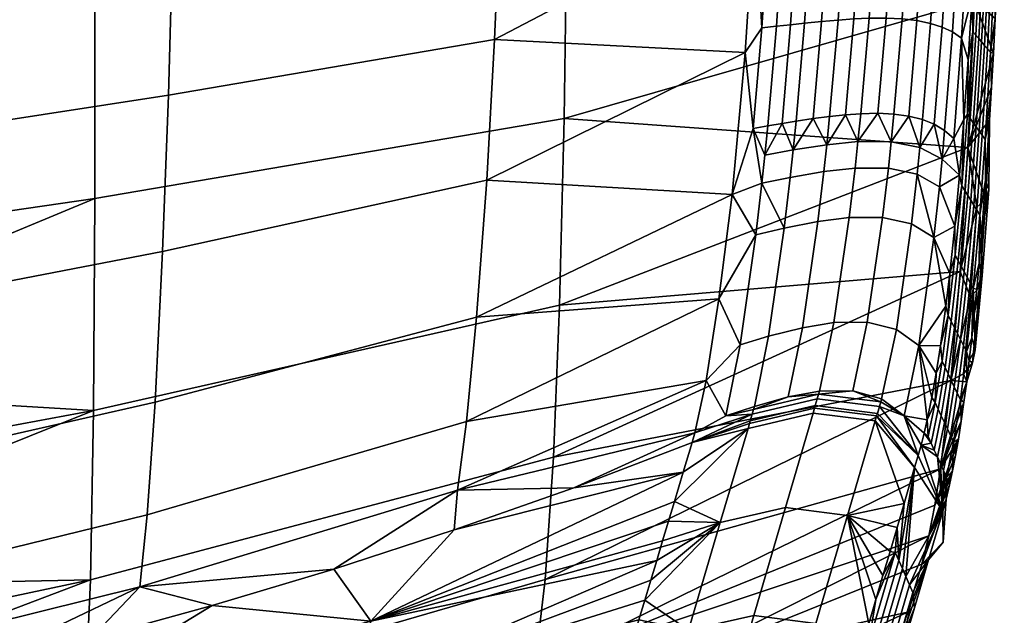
# Model space of a CAD drawing. Header units: millimetres. Extents: x 1047 to 1715, y 555 to 1212.
# Tile 508 of 656: x 1511 to 1609, y 777 to 836. Entities that reach past the tile are written whole.
import ezdxf

# ---------------------------------------------------------------- set-up
doc = ezdxf.new("R2010")
doc.units = ezdxf.units.MM
doc.header["$MEASUREMENT"] = 0
doc.layers.add('Alu stel 3', color=7, linetype='Continuous')

msp = doc.modelspace()

# ---------------------------------------------------------------- meshes
at = {"layer": 'Alu stel 3'}
mesh = msp.add_polyface(dxfattribs=at)
corners = [(1495.761, 844.198, -21.007), (1495.415, 824.136, -15.632), (1526.191, 828.856, -8.845), (1526.699, 847.351, -14.159), (1495.989, 861.704, -22.72), (1527.029, 863.421, -16.004), (1463.458, 841.353, -26.519), (1463.244, 819.942, -21.216), (1463.601, 860.141, -28.041), (1445.901, 881.105, -29.261), (1458.823, 881.121, -27.825), (1471.714, 881.139, -26.129), (1484.567, 881.16, -24.174), (1497.379, 881.184, -21.961), (1510.144, 881.211, -19.49), (1522.857, 881.241, -16.762), (1535.512, 881.274, -13.779), (1486.125, 915.542, -20.948), (1520.241, 915.624, -14.81), (1520.611, 947.512, -12.381), (1486.373, 947.421, -18.154), (1451.712, 915.484, -25.368), (1451.863, 947.355, -22.31), (1445.901, 881.105, -29.261), (1458.823, 881.121, -27.825), (1471.714, 881.139, -26.129), (1484.567, 881.16, -24.174), (1497.379, 881.184, -21.961), (1510.144, 881.211, -19.49), (1522.857, 881.241, -16.762), (1535.512, 881.274, -13.779), (1553.691, 915.728, -7.046), (1498.157, 918.725, -39.077), (1498.241, 954.588, -36.065), (1538.111, 954.374, -28.824), (1537.934, 918.495, -31.299), (1459.042, 918.885, -44.469), (1459.075, 954.736, -41.083), (1439.781, 883.092, -49.833), (1469.019, 882.996, -46.602), (1498.073, 882.862, -42.09), (1526.884, 882.691, -36.303), (1474.326, 836.125, -44.757), (1425.919, 832.731, -50.493), (1425.842, 856.547, -52.191), (1474.243, 858.324, -46.757), (1518.891, 840.467, -36.136), (1518.898, 860.553, -38.418), (1518.872, 818.568, -29.897), (1474.446, 812.099, -38.556), (1439.781, 883.092, -49.833), (1469.019, 882.996, -46.602), (1498.073, 882.862, -42.09), (1526.884, 882.691, -36.303), (1555.391, 882.483, -29.256)]
mesh.append_faces([[corners[k] for k in face] for face in [(0, 1, 2, 3), (4, 0, 3, 5), (6, 7, 1, 0), (8, 6, 0, 4), (9, 8, 10, 10), (10, 8, 11, 11), (11, 8, 12, 12), (12, 4, 13, 13), (13, 4, 14, 14), (14, 5, 15, 15), (15, 5, 16, 16), (5, 14, 4, 4), (4, 12, 8, 8), (17, 18, 19, 20), (21, 17, 20, 22), (23, 24, 21, 21), (24, 25, 21, 21), (25, 26, 17, 17), (26, 27, 17, 17), (27, 28, 18, 18), (28, 29, 18, 18), (29, 30, 18, 18), (31, 18, 30, 30), (18, 17, 27, 27), (17, 21, 25, 25), (32, 33, 34, 35), (36, 37, 33, 32), (38, 36, 39, 39), (39, 32, 40, 40), (40, 32, 41, 41), (35, 41, 32, 32), (32, 39, 36, 36), (42, 43, 44, 45), (46, 42, 45, 47), (48, 49, 42, 46), (50, 51, 45, 45), (51, 52, 45, 45), (52, 53, 47, 47), (53, 54, 47, 47), (47, 45, 52, 52)]])
mesh = msp.add_polyface(dxfattribs=at)
corners = [(1585.229, 835.555, 9.842), (1584.381, 825.562, 15.909), (1585.828, 825.809, 16.4), (1586.676, 835.719, 10.347), (1584.534, 847.977, 4.4), (1583.584, 833.108, 10.487), (1582.264, 818.982, 20.567), (1585.538, 822.902, 18.653), (1585.926, 846.416, 5.441), (1526.191, 828.856, -8.845), (1525.618, 813.31, -0.644), (1557.862, 820.391, 7.41), (1558.651, 834.398, -0.208), (1526.699, 847.351, -14.159), (1559.358, 850.992, -5.27), (1527.029, 863.421, -16.004), (1559.81, 865.384, -7.166), (1585.452, 881.432, 0.686), (1573.079, 881.389, -3.307), (1585.13, 864.803, 1.139), (1584.534, 847.977, 4.4), (1583.584, 833.108, 10.487), (1535.512, 881.274, -13.779), (1548.104, 881.309, -10.541), (1560.628, 881.348, -7.05), (1520.241, 915.624, -14.81), (1553.691, 915.728, -7.046), (1554.216, 947.628, -5.077), (1520.611, 947.512, -12.381), (1535.512, 881.274, -13.779), (1548.104, 881.309, -10.541), (1560.628, 881.348, -7.05), (1573.079, 881.389, -3.307), (1585.792, 896.317, 1.355), (1585.452, 881.432, 0.686), (1586.132, 911.202, 2.021), (1586.474, 926.087, 2.686), (1586.818, 940.972, 3.351), (1537.934, 918.495, -31.299), (1538.111, 954.374, -28.824), (1574.557, 954.12, -20.264), (1574.242, 918.223, -22.105), (1526.884, 882.691, -36.303), (1555.391, 882.483, -29.256), (1581.615, 882.255, -21.571), (1608.247, 937.706, -11.075), (1565.84, 845.696, -23.679), (1518.891, 840.467, -36.136), (1518.898, 860.553, -38.418), (1566.025, 863.165, -26.123), (1565.551, 826.548, -17.695), (1518.872, 818.568, -29.897), (1555.391, 882.483, -29.256), (1581.615, 882.255, -21.571), (1607.147, 863.47, -12.134)]
mesh.append_faces([[corners[k] for k in face] for face in [(0, 1, 2, 3), (4, 5, 0, 0), (5, 6, 1, 1), (7, 2, 1, 1), (1, 0, 5, 5), (0, 8, 4, 4), (9, 10, 11, 12), (13, 9, 12, 14), (15, 13, 14, 16), (17, 18, 19, 19), (19, 14, 20, 20), (20, 12, 21, 21), (22, 15, 23, 23), (23, 16, 24, 24), (24, 16, 18, 18), (11, 21, 12, 12), (12, 20, 14, 14), (16, 23, 15, 15), (14, 19, 16, 16), (18, 16, 19, 19), (25, 26, 27, 28), (29, 30, 26, 26), (30, 31, 26, 26), (31, 32, 33, 33), (32, 34, 33, 33), (33, 35, 26, 26), (35, 36, 26, 26), (36, 37, 27, 27), (27, 26, 36, 36), (26, 31, 33, 33), (38, 39, 40, 41), (42, 38, 43, 43), (43, 41, 44, 44), (41, 43, 38, 38), (40, 45, 41, 41), (46, 47, 48, 49), (50, 51, 47, 46), (52, 53, 49, 49), (49, 48, 52, 52), (53, 54, 49, 49)]])
mesh = msp.add_polyface(dxfattribs=at)
corners = [(1603.849, 846.244, 6.513), (1604.866, 845.893, 5.555), (1605.861, 868.97, 1.06), (1603.718, 869.169, 2.88), (1602.708, 846.515, 7.243), (1602.012, 836.013, 11.734), (1603.162, 835.642, 11.058), (1604.191, 835.154, 10.171), (1601.365, 846.724, 7.789), (1600.661, 836.29, 12.238), (1606.166, 838.756, 5.302), (1606.537, 845.556, 2.684), (1605.754, 845.456, 4.356), (1606.795, 850.931, 1.087), (1607.039, 856.673, -0.218), (1609.352, 859.764, -6.423), (1609.22, 855.571, -5.694), (1606.929, 854.641, -10.802), (1609.083, 851.563, -4.824), (1608.934, 847.601, -3.787), (1608.78, 843.811, -2.614), (1606.393, 838.266, -6.176), (1607.712, 853.107, -1.542), (1608.053, 862.598, -3.232), (1607.779, 862.701, -2.527), (1607.433, 853.28, -0.854), (1607.991, 852.932, -2.231), (1608.327, 862.495, -3.936), (1608.27, 852.759, -2.919), (1608.6, 862.392, -4.641), (1608.549, 852.585, -3.608), (1608.874, 862.29, -5.345), (1608.828, 852.411, -4.296), (1609.148, 862.187, -6.05), (1606.995, 843.59, 1.956), (1607.154, 853.454, -0.165), (1606.71, 843.846, 2.617), (1607.28, 843.334, 1.295), (1607.565, 843.078, 0.634), (1607.85, 842.823, -0.026), (1608.135, 842.567, -0.687), (1608.42, 842.311, -1.348), (1608.446, 836.508, 0.199), (1608.616, 840.081, -1.274), (1608.78, 843.811, -2.614), (1608.934, 847.601, -3.787), (1609.083, 851.563, -4.824), (1609.22, 855.571, -5.694), (1607.039, 856.673, -0.218), (1606.795, 850.931, 1.087), (1606.537, 845.556, 2.684), (1606.166, 838.756, 5.302), (1607.506, 862.804, -1.823)]
mesh.append_faces([[corners[k] for k in face] for face in [(0, 1, 2, 2), (3, 4, 0, 0), (2, 3, 0, 0), (4, 5, 6, 0), (0, 6, 7, 1), (8, 9, 5, 4), (8, 4, 3, 3), (10, 11, 12, 12), (11, 13, 12, 12), (13, 14, 1, 1), (2, 1, 14, 14), (1, 12, 13, 13), (15, 16, 17, 17), (16, 18, 17, 17), (18, 19, 17, 17), (19, 20, 21, 21), (21, 17, 19, 19), (22, 23, 24, 25), (26, 27, 23, 22), (28, 29, 27, 26), (30, 31, 29, 28), (32, 33, 31, 30), (34, 25, 35, 36), (37, 22, 25, 34), (38, 26, 22, 37), (39, 28, 26, 38), (40, 30, 28, 39), (41, 32, 30, 40), (42, 43, 41, 41), (43, 44, 41, 41), (44, 45, 41, 41), (45, 46, 32, 32), (46, 47, 32, 32), (48, 49, 35, 35), (49, 50, 36, 36), (50, 51, 36, 36), (35, 52, 48, 48), (33, 32, 47, 47), (36, 35, 49, 49), (32, 41, 45, 45)]])
mesh = msp.add_polyface(dxfattribs=at)
corners = [(1602.376, 825.978, 17.254), (1601.215, 826.447, 17.853), (1600.947, 823.654, 20.12), (1596.776, 827.063, 18.632), (1595.076, 827.024, 18.551), (1594.795, 824.251, 20.768), (1598.096, 824.228, 20.78), (1598.371, 826.992, 18.551), (1599.853, 826.792, 18.296), (1590.334, 826.529, 17.716), (1588.638, 826.273, 17.266), (1588.35, 823.417, 19.503), (1591.692, 823.94, 20.309), (1591.976, 826.746, 18.086), (1593.558, 826.914, 18.368), (1587.247, 826.048, 16.854), (1585.828, 825.809, 16.4), (1585.538, 822.902, 18.653), (1596.625, 846.944, 8.173), (1595.909, 836.519, 12.566), (1597.602, 836.53, 12.637), (1598.316, 846.93, 8.236), (1599.189, 836.458, 12.533), (1599.899, 846.86, 8.114), (1600.661, 836.29, 12.238), (1601.365, 846.724, 7.789), (1602.012, 836.013, 11.734), (1590.194, 846.69, 6.843), (1589.485, 836.03, 11.242), (1591.18, 836.201, 11.709), (1591.892, 846.786, 7.314), (1592.818, 836.345, 12.092), (1593.533, 846.865, 7.7), (1594.397, 836.453, 12.381), (1595.113, 846.919, 7.991), (1585.926, 846.416, 5.441), (1585.229, 835.555, 9.842), (1586.676, 835.719, 10.347), (1587.378, 846.511, 5.945), (1588.095, 835.879, 10.815), (1588.801, 846.604, 6.415), (1584.534, 847.977, 4.4), (1606.929, 854.641, -10.802), (1606.393, 838.266, -6.176), (1565.84, 845.696, -23.679), (1605.725, 823.668, 1.032), (1565.551, 826.548, -17.695)]
mesh.append_faces([[corners[k] for k in face] for face in [(0, 1, 2, 2), (3, 4, 5, 5), (6, 7, 3, 3), (5, 6, 3, 3), (8, 7, 6, 6), (2, 1, 8, 8), (6, 2, 8, 8), (9, 10, 11, 11), (12, 13, 9, 9), (11, 12, 9, 9), (14, 13, 12, 12), (5, 4, 14, 14), (12, 5, 14, 14), (15, 16, 17, 17), (11, 10, 15, 15), (17, 11, 15, 15), (18, 19, 20, 21), (19, 4, 3, 20), (20, 3, 7, 22), (21, 20, 22, 23), (23, 22, 24, 25), (22, 7, 8, 24), (24, 8, 1, 26), (27, 28, 29, 30), (28, 10, 9, 29), (29, 9, 13, 31), (30, 29, 31, 32), (32, 31, 33, 34), (31, 13, 14, 33), (33, 14, 4, 19), (34, 33, 19, 18), (35, 36, 37, 38), (38, 37, 39, 40), (37, 16, 15, 39), (39, 15, 10, 28), (40, 39, 28, 27), (35, 38, 41, 41), (42, 43, 44, 44), (43, 45, 46, 46), (46, 44, 43, 43)]])
mesh = msp.add_polyface(dxfattribs=at)
corners = [(1603.156, 822.491, 18.799), (1603.417, 825.354, 16.466), (1602.376, 825.978, 17.254), (1600.947, 823.654, 20.12), (1602.012, 836.013, 11.734), (1601.215, 826.447, 17.853), (1603.162, 835.642, 11.058), (1604.191, 835.154, 10.171), (1604.866, 845.893, 5.555), (1605.092, 834.538, 9.059), (1605.754, 845.456, 4.356), (1604.331, 824.562, 15.478), (1604.887, 820.913, 16.448), (1605.339, 826.444, 12.184), (1605.764, 832.367, 8.481), (1606.166, 838.756, 5.302), (1608.78, 843.811, -2.614), (1608.616, 840.081, -1.274), (1606.393, 838.266, -6.176), (1608.446, 836.508, 0.199), (1608.266, 833.012, 1.835), (1608.081, 829.656, 3.606), (1605.725, 823.668, 1.032), (1607.887, 826.393, 5.534), (1606.515, 834.834, 5.666), (1606.995, 843.59, 1.956), (1606.71, 843.846, 2.617), (1606.225, 835.17, 6.288), (1606.805, 834.497, 5.044), (1607.28, 843.334, 1.295), (1607.095, 834.161, 4.421), (1607.565, 843.078, 0.634), (1607.385, 833.825, 3.799), (1607.85, 842.823, -0.026), (1607.676, 833.489, 3.177), (1608.135, 842.567, -0.687), (1607.966, 833.152, 2.555), (1608.42, 842.311, -1.348), (1605.97, 826.544, 10.482), (1605.675, 826.96, 11.053), (1606.265, 826.128, 9.911), (1606.559, 825.712, 9.34), (1606.854, 825.296, 8.769), (1607.149, 824.88, 8.198), (1607.444, 824.464, 7.627), (1607.887, 826.393, 5.534), (1608.081, 829.656, 3.606), (1608.266, 833.012, 1.835), (1608.446, 836.508, 0.199), (1606.166, 838.756, 5.302), (1605.764, 832.367, 8.481), (1605.339, 826.444, 12.184), (1605.111, 819.858, 16.495)]
mesh.append_faces([[corners[k] for k in face] for face in [(0, 1, 2, 2), (3, 0, 2, 2), (4, 5, 2, 6), (6, 2, 1, 7), (8, 7, 9, 10), (7, 1, 11, 9), (12, 13, 11, 11), (13, 14, 9, 9), (14, 15, 9, 9), (1, 0, 11, 11), (10, 9, 15, 15), (9, 11, 13, 13), (16, 17, 18, 18), (17, 19, 18, 18), (19, 20, 18, 18), (20, 21, 22, 22), (21, 23, 22, 22), (22, 18, 20, 20), (24, 25, 26, 27), (28, 29, 25, 24), (30, 31, 29, 28), (32, 33, 31, 30), (34, 35, 33, 32), (36, 37, 35, 34), (38, 24, 27, 39), (40, 28, 24, 38), (41, 30, 28, 40), (42, 32, 30, 41), (43, 34, 32, 42), (44, 36, 34, 43), (45, 46, 44, 44), (46, 47, 36, 36), (47, 48, 36, 36), (49, 50, 27, 27), (50, 51, 39, 39), (27, 26, 49, 49), (37, 36, 48, 48), (39, 27, 50, 50), (36, 44, 46, 46), (52, 39, 51, 51)]])
mesh = msp.add_polyface(dxfattribs=at)
corners = [(1493.876, 779.694, 24.17), (1493.272, 772.477, 42.678), (1523.337, 779.926, 45.932), (1524.08, 787.093, 28.761), (1494.479, 791.405, 6.809), (1524.87, 798.308, 12.519), (1495.018, 807.388, -7.101), (1525.618, 813.31, -0.644), (1495.415, 824.136, -15.632), (1526.191, 828.856, -8.845), (1462.216, 773.533, 20.137), (1461.766, 766.453, 39.793), (1462.639, 785.505, 1.891), (1462.827, 793.34, -5.912), (1462.995, 802.212, -12.531), (1463.244, 819.942, -21.216), (1446.287, 783.081, -0.144), (1446.561, 800.052, -14.737), (1530.561, 778.072, 63.382), (1518.397, 774.738, 62.593), (1506.156, 771.692, 61.835), (1493.845, 768.933, 61.116), (1481.47, 766.463, 60.442), (1469.038, 764.279, 59.821), (1456.556, 762.385, 59.26), (1469.038, 764.279, 59.821), (1481.989, 761.993, 95.337), (1481.47, 766.463, 60.442), (1493.845, 768.933, 61.116), (1514.246, 768.134, 96.913), (1506.156, 771.692, 61.835), (1518.397, 774.738, 62.593), (1530.561, 778.072, 63.382), (1474.326, 836.125, -44.757), (1474.446, 812.099, -38.556), (1450.329, 809.289, -41.984), (1474.506, 789.24, -26.806), (1450.426, 785.716, -30.143), (1450.391, 796.94, -36.729), (1474.493, 800.145, -33.319), (1474.385, 771.267, -10.633), (1450.367, 767.351, -13.648), (1450.421, 775.98, -22.519), (1474.474, 779.738, -19.312), (1474.223, 763.853, -0.768), (1450.251, 759.854, -3.521), (1518.872, 818.568, -29.897), (1518.75, 797.492, -18.558), (1518.439, 780.623, -3.313), (1517.841, 767.348, 16.077), (1473.978, 757.526, 10.278)]
mesh.append_faces([[corners[k] for k in face] for face in [(0, 1, 2, 3), (4, 0, 3, 5), (6, 4, 5, 7), (8, 6, 7, 9), (10, 11, 1, 0), (12, 10, 0, 4), (13, 6, 14, 14), (4, 13, 12, 12), (6, 13, 4, 4), (15, 14, 6, 8), (16, 10, 12, 12), (15, 17, 14, 14), (18, 2, 19, 19), (19, 2, 20, 20), (20, 1, 21, 21), (21, 1, 22, 22), (22, 11, 23, 23), (23, 11, 24, 24), (1, 20, 2, 2), (11, 22, 1, 1), (25, 26, 27, 27), (27, 26, 28, 28), (28, 29, 30, 30), (30, 29, 31, 31), (31, 29, 32, 32), (29, 28, 26, 26), (33, 34, 35, 35), (36, 37, 38, 39), (39, 38, 35, 34), (40, 41, 42, 43), (43, 42, 37, 36), (44, 45, 41, 40), (39, 34, 46, 46), (47, 36, 39, 39), (46, 47, 39, 39), (43, 36, 47, 47), (48, 40, 43, 43), (47, 48, 43, 43), (44, 40, 48, 48), (49, 50, 44, 44), (48, 49, 44, 44)]])
mesh = msp.add_polyface(dxfattribs=at)
corners = [(1584.013, 796.196, 68.176), (1583.866, 795.702, 70.346), (1590.328, 797.227, 71.13), (1590.474, 797.724, 68.96), (1584.086, 796.443, 67.094), (1590.547, 797.971, 67.878), (1584.284, 797.131, 64.236), (1590.748, 798.653, 65.032), (1584.408, 797.596, 62.457), (1590.877, 799.113, 63.265), (1594.274, 799.452, 62.384), (1590.957, 799.411, 62.175), (1587.84, 798.842, 61.83), (1584.485, 797.897, 61.359), (1587.46, 815.63, 27.076), (1585.894, 804.867, 43.152), (1589.26, 805.725, 43.758), (1590.813, 816.298, 27.822), (1592.391, 806.245, 44.145), (1593.93, 816.7, 28.26), (1583.063, 804.01, 42.536), (1581.661, 796.945, 60.912), (1584.64, 814.971, 26.294), (1591.402, 821.261, 22.677), (1588.057, 820.687, 21.889), (1594.51, 821.603, 23.13), (1588.35, 823.417, 19.503), (1591.692, 823.94, 20.309), (1594.795, 824.251, 20.768), (1585.538, 822.902, 18.653), (1585.242, 820.123, 21.059), (1582.264, 818.982, 20.567), (1580.969, 808.582, 32.573), (1579.678, 800.478, 47.309), (1578.576, 795.264, 62.677), (1578.304, 794.288, 66.7), (1584.381, 825.562, 15.909), (1583.584, 833.108, 10.487), (1557.862, 820.391, 7.41), (1582.264, 818.982, 20.567), (1556.859, 806.759, 19.477), (1580.969, 808.582, 32.573), (1555.847, 796.393, 34.239), (1579.678, 800.478, 47.309), (1605.725, 823.668, 1.032), (1604.955, 811.306, 10.426), (1565.104, 807.95, -7.249), (1604.034, 800.475, 22.54), (1564.498, 792.843, 6.499), (1565.551, 826.548, -17.695)]
mesh.append_faces([[corners[k] for k in face] for face in [(0, 1, 2, 3), (4, 0, 3, 5), (6, 4, 5, 7), (8, 6, 7, 9), (10, 11, 9, 9), (12, 13, 8, 8), (9, 11, 12, 12), (8, 9, 12, 12), (14, 15, 16, 17), (15, 13, 12, 16), (16, 12, 11, 18), (17, 16, 18, 19), (20, 21, 13, 15), (22, 20, 15, 14), (23, 24, 14, 17), (17, 19, 25, 23), (26, 24, 23, 27), (27, 23, 25, 28), (29, 30, 24, 26), (31, 32, 22, 22), (32, 33, 20, 20), (33, 34, 21, 21), (34, 35, 6, 6), (6, 8, 21, 21), (8, 13, 21, 21), (21, 20, 33, 33), (20, 22, 32, 32), (22, 14, 30, 30), (14, 24, 30, 30), (30, 29, 36, 36), (36, 31, 30, 30), (31, 22, 30, 30), (21, 34, 6, 6), (37, 38, 39, 39), (39, 40, 41, 41), (41, 42, 43, 43), (44, 45, 46, 46), (45, 47, 48, 48), (46, 49, 44, 44), (48, 46, 45, 45)]])
mesh = msp.add_polyface(dxfattribs=at)
corners = [(1603.917, 811.125, 26.606), (1604.415, 815.829, 21.234), (1602.346, 814.702, 26.675), (1604.887, 820.913, 16.448), (1602.89, 819.759, 21.283), (1603.156, 822.491, 18.799), (1604.331, 824.562, 15.478), (1606.875, 809.754, 15.038), (1607.521, 818.524, 7.253), (1607.808, 819.494, 8.526), (1607.154, 810.903, 16.158), (1605.975, 808.796, 14.048), (1606.613, 817.723, 6.142), (1607.887, 826.393, 5.534), (1607.493, 820.409, 9.673), (1607.072, 814.847, 14.359), (1606.844, 812.133, 17), (1606.611, 809.551, 19.766), (1606.369, 807.06, 22.704), (1604.955, 811.306, 10.426), (1605.725, 823.668, 1.032), (1605.409, 819.373, 15.982), (1605.97, 826.544, 10.482), (1605.675, 826.96, 11.053), (1605.111, 819.858, 16.495), (1605.708, 818.888, 15.47), (1606.265, 826.128, 9.911), (1606.006, 818.402, 14.957), (1606.559, 825.712, 9.34), (1606.305, 817.917, 14.444), (1606.854, 825.296, 8.769), (1606.603, 817.432, 13.931), (1607.149, 824.88, 8.198), (1606.902, 816.946, 13.418), (1607.444, 824.464, 7.627), (1604.759, 812.389, 22.948), (1604.458, 812.939, 23.391), (1605.06, 811.839, 22.505), (1605.362, 811.289, 22.062), (1605.663, 810.739, 21.619), (1605.965, 810.189, 21.176), (1606.266, 809.639, 20.733), (1604.082, 806.356, 30.766), (1603.778, 806.957, 31.137), (1606.611, 809.551, 19.766), (1606.844, 812.133, 17), (1607.072, 814.847, 14.359), (1607.493, 820.409, 9.673), (1607.887, 826.393, 5.534), (1605.339, 826.444, 12.184), (1604.887, 820.913, 16.448), (1604.415, 815.829, 21.234), (1603.917, 811.125, 26.606)]
mesh.append_faces([[corners[k] for k in face] for face in [(0, 1, 2, 2), (1, 3, 4, 4), (5, 4, 3, 3), (3, 6, 5, 5), (7, 8, 9, 10), (11, 12, 8, 7), (13, 14, 9, 9), (14, 15, 9, 9), (15, 16, 10, 10), (16, 17, 10, 10), (17, 18, 10, 10), (19, 20, 12, 12), (9, 8, 13, 13), (10, 9, 15, 15), (12, 11, 19, 19), (8, 12, 20, 20), (20, 13, 8, 8), (21, 22, 23, 24), (25, 26, 22, 21), (27, 28, 26, 25), (29, 30, 28, 27), (31, 32, 30, 29), (33, 34, 32, 31), (35, 21, 24, 36), (37, 25, 21, 35), (38, 27, 25, 37), (39, 29, 27, 38), (40, 31, 29, 39), (41, 33, 31, 40), (42, 35, 36, 43), (44, 45, 41, 41), (45, 46, 33, 33), (46, 47, 33, 33), (47, 48, 34, 34), (49, 50, 24, 24), (50, 51, 24, 24), (51, 52, 36, 36), (34, 33, 47, 47), (36, 24, 51, 51), (33, 41, 45, 45), (43, 36, 52, 52)]])
mesh = msp.add_polyface(dxfattribs=at)
corners = [(1524.08, 787.093, 28.761), (1523.337, 779.926, 45.932), (1554.947, 789.559, 49.754), (1555.847, 796.393, 34.239), (1524.87, 798.308, 12.519), (1556.859, 806.759, 19.477), (1525.618, 813.31, -0.644), (1557.862, 820.391, 7.41), (1566.52, 789.801, 65.86), (1554.63, 785.603, 65.023), (1542.641, 781.693, 64.194), (1530.561, 778.072, 63.382), (1579.678, 800.478, 47.309), (1580.969, 808.582, 32.573), (1582.264, 818.982, 20.567), (1578.576, 795.264, 62.677), (1512.975, 761.894, 130.432), (1511.641, 755.033, 164.381), (1543.112, 762.298, 165.903), (1544.77, 769.574, 132.115), (1514.246, 768.134, 96.913), (1546.341, 776.503, 98.8), (1530.561, 778.072, 63.382), (1542.641, 781.693, 64.194), (1554.63, 785.603, 65.023), (1577.417, 791.357, 79.645), (1566.52, 789.801, 65.86), (1576.534, 788.43, 92.55), (1575.946, 786.477, 101.153), (1575.356, 784.514, 109.795), (1574.768, 782.548, 118.436), (1574.18, 780.581, 127.077), (1573.593, 778.611, 135.718), (1573.006, 776.638, 144.368), (1572.42, 774.662, 153.017), (1571.835, 772.684, 161.665), (1571.251, 770.704, 170.314), (1570.667, 768.721, 178.961), (1570.085, 766.737, 187.609), (1541.485, 755.208, 197.766), (1569.504, 764.749, 196.255), (1565.104, 807.95, -7.249), (1518.75, 797.492, -18.558), (1518.872, 818.568, -29.897), (1565.551, 826.548, -17.695), (1564.498, 792.843, 6.499), (1518.439, 780.623, -3.313), (1563.674, 780.667, 23.736), (1517.841, 767.348, 16.077), (1562.641, 771.909, 43.335), (1516.918, 758.206, 38.364), (1576.393, 772.215, 62.525), (1551.165, 763.445, 61.041), (1551.165, 763.445, 61.041), (1576.393, 772.215, 62.525), (1566.92, 761.902, 97.415)]
mesh.append_faces([[corners[k] for k in face] for face in [(0, 1, 2, 3), (4, 0, 3, 5), (6, 4, 5, 7), (8, 2, 9, 9), (9, 2, 10, 10), (10, 1, 11, 11), (2, 12, 3, 3), (1, 10, 2, 2), (3, 13, 5, 5), (5, 14, 7, 7), (2, 8, 15, 15), (16, 17, 18, 19), (20, 16, 19, 21), (22, 21, 23, 23), (23, 21, 24, 24), (24, 25, 26, 26), (25, 21, 27, 27), (27, 21, 28, 28), (28, 21, 29, 29), (29, 21, 30, 30), (30, 19, 31, 31), (31, 19, 32, 32), (32, 19, 33, 33), (33, 19, 34, 34), (34, 18, 35, 35), (35, 18, 36, 36), (36, 18, 37, 37), (37, 18, 38, 38), (38, 39, 40, 40), (39, 38, 18, 18), (18, 34, 19, 19), (21, 22, 20, 20), (19, 30, 21, 21), (21, 25, 24, 24), (41, 42, 43, 44), (45, 46, 42, 41), (47, 48, 46, 45), (49, 50, 48, 47), (51, 52, 49, 49), (50, 49, 52, 52), (53, 54, 55, 55)]])
mesh = msp.add_polyface(dxfattribs=at)
corners = [(1590.474, 797.724, 68.96), (1590.328, 797.227, 71.13), (1596.506, 796.452, 71.365), (1596.652, 796.949, 69.196), (1590.547, 797.971, 67.878), (1596.724, 797.198, 68.112), (1590.748, 798.653, 65.032), (1596.931, 797.883, 65.232), (1590.877, 799.113, 63.265), (1597.064, 798.345, 63.44), (1597.147, 798.645, 62.334), (1594.274, 799.452, 62.384), (1600.117, 816.051, 27.778), (1598.612, 805.529, 43.991), (1600.857, 803.954, 43.3), (1602.346, 814.702, 26.675), (1599.384, 796.961, 62.012), (1593.93, 816.7, 28.26), (1592.391, 806.245, 44.145), (1595.725, 806.281, 44.274), (1597.247, 816.704, 28.31), (1590.957, 799.411, 62.175), (1597.816, 821.59, 23.154), (1594.51, 821.603, 23.13), (1600.674, 820.988, 22.535), (1600.947, 823.654, 20.12), (1602.89, 819.759, 21.283), (1603.156, 822.491, 18.799), (1594.795, 824.251, 20.768), (1598.096, 824.228, 20.78), (1601.075, 794.048, 62.066), (1601.382, 795.23, 57.926), (1601.691, 796.563, 53.82), (1602.142, 798.785, 47.942), (1602.568, 801.192, 42.554), (1602.993, 803.928, 37.324), (1603.527, 807.866, 31.012), (1603.917, 811.125, 26.606), (1600.769, 793, 66.271), (1604.415, 815.829, 21.234), (1602.781, 797.631, 47.06), (1603.459, 801.751, 38.383), (1603.154, 802.387, 38.691), (1602.475, 798.294, 47.306), (1602.08, 794.227, 56.4), (1601.773, 794.909, 56.587), (1602.386, 793.545, 56.213), (1603.087, 796.968, 46.815), (1602.993, 803.928, 37.324), (1602.568, 801.192, 42.554), (1602.142, 798.785, 47.942), (1601.691, 796.563, 53.82)]
mesh.append_faces([[corners[k] for k in face] for face in [(0, 1, 2, 3), (4, 0, 3, 5), (6, 4, 5, 7), (8, 6, 7, 9), (9, 10, 11, 11), (8, 9, 11, 11), (12, 13, 14, 15), (13, 10, 16, 14), (17, 18, 19, 20), (18, 21, 11, 19), (19, 11, 10, 13), (20, 19, 13, 12), (22, 23, 17, 20), (20, 12, 24, 22), (25, 24, 26, 27), (28, 23, 22, 29), (29, 22, 24, 25), (30, 31, 16, 16), (31, 32, 16, 16), (32, 33, 14, 14), (33, 34, 14, 14), (34, 35, 14, 14), (35, 36, 14, 14), (36, 37, 15, 15), (9, 7, 16, 16), (10, 9, 16, 16), (15, 14, 36, 36), (12, 15, 24, 24), (14, 16, 32, 32), (26, 24, 15, 15), (38, 16, 7, 7), (15, 39, 26, 26), (40, 41, 42, 43), (44, 40, 43, 45), (46, 47, 40, 44), (48, 49, 42, 42), (49, 50, 43, 43), (50, 51, 43, 43), (43, 42, 49, 49), (45, 43, 51, 51)]])
mesh = msp.add_polyface(dxfattribs=at)
corners = [(1606.179, 802.211, 23.958), (1606.875, 809.754, 15.038), (1607.154, 810.903, 16.158), (1606.451, 803.506, 24.912), (1605.284, 801.122, 23.104), (1605.975, 808.796, 14.048), (1606.369, 807.06, 22.704), (1606.123, 804.711, 25.755), (1605.867, 802.448, 28.989), (1605.608, 800.333, 32.322), (1602.992, 791.685, 37.023), (1604.034, 800.475, 22.54), (1604.955, 811.306, 10.426), (1604.385, 805.755, 30.394), (1605.06, 811.839, 22.505), (1604.759, 812.389, 22.948), (1604.082, 806.356, 30.766), (1604.689, 805.154, 30.023), (1605.362, 811.289, 22.062), (1604.992, 804.553, 29.652), (1605.663, 810.739, 21.619), (1605.296, 803.952, 29.281), (1605.965, 810.189, 21.176), (1605.599, 803.351, 28.91), (1606.266, 809.639, 20.733), (1603.459, 801.751, 38.383), (1603.778, 806.957, 31.137), (1603.154, 802.387, 38.691), (1603.764, 801.116, 38.074), (1604.068, 800.48, 37.766), (1604.373, 799.844, 37.457), (1604.678, 799.208, 37.149), (1604.983, 798.573, 36.84), (1603.087, 796.968, 46.815), (1602.781, 797.631, 47.06), (1603.392, 796.305, 46.569), (1603.698, 795.643, 46.323), (1604.004, 794.98, 46.078), (1604.31, 794.317, 45.832), (1605.067, 796.428, 39.468), (1605.339, 798.305, 35.853), (1605.608, 800.333, 32.322), (1605.867, 802.448, 28.989), (1606.123, 804.711, 25.755), (1606.369, 807.06, 22.704), (1606.611, 809.551, 19.766), (1603.917, 811.125, 26.606), (1603.527, 807.866, 31.012), (1602.993, 803.928, 37.324)]
mesh.append_faces([[corners[k] for k in face] for face in [(0, 1, 2, 3), (4, 5, 1, 0), (6, 7, 3, 3), (7, 8, 3, 3), (8, 9, 0, 0), (10, 11, 9, 9), (11, 12, 5, 5), (3, 2, 6, 6), (0, 3, 8, 8), (5, 4, 11, 11), (4, 0, 9, 9), (9, 11, 4, 4), (13, 14, 15, 16), (17, 18, 14, 13), (19, 20, 18, 17), (21, 22, 20, 19), (23, 24, 22, 21), (25, 16, 26, 27), (28, 13, 16, 25), (29, 17, 13, 28), (30, 19, 17, 29), (31, 21, 19, 30), (32, 23, 21, 31), (33, 28, 25, 34), (35, 29, 28, 33), (36, 30, 29, 35), (37, 31, 30, 36), (38, 32, 31, 37), (39, 40, 32, 32), (40, 41, 32, 32), (41, 42, 23, 23), (42, 43, 23, 23), (43, 44, 24, 24), (44, 45, 24, 24), (46, 47, 26, 26), (47, 48, 26, 26), (24, 23, 43, 43), (27, 26, 48, 48), (23, 32, 41, 41), (32, 38, 39, 39)]])
mesh = msp.add_polyface(dxfattribs=at)
corners = [(1587.571, 787.815, 112.187), (1584.429, 777.081, 158.944), (1590.608, 776.271, 159.212), (1593.748, 787.02, 112.437), (1581.093, 786.33, 111.397), (1577.94, 775.627, 158.144), (1590.328, 797.227, 71.13), (1596.506, 796.452, 71.365), (1583.866, 795.702, 70.346), (1578.304, 794.288, 66.7), (1577.417, 791.357, 79.645), (1576.534, 788.43, 92.55), (1575.946, 786.477, 101.153), (1575.356, 784.514, 109.795), (1574.768, 782.548, 118.436), (1574.18, 780.581, 127.077), (1573.593, 778.611, 135.718), (1595.882, 776.26, 139.098), (1596.583, 778.661, 128.652), (1597.283, 781.059, 118.221), (1597.981, 783.452, 107.809), (1598.679, 785.842, 97.414), (1599.376, 788.231, 87.02), (1600.42, 791.807, 71.46), (1600.769, 793, 66.271), (1596.652, 796.949, 69.196), (1584.013, 796.196, 68.176), (1596.724, 797.198, 68.112), (1584.086, 796.443, 67.094), (1596.931, 797.883, 65.232), (1584.284, 797.131, 64.236), (1579.678, 800.478, 47.309), (1554.947, 789.559, 49.754), (1578.576, 795.264, 62.677), (1566.52, 789.801, 65.86), (1578.304, 794.288, 66.7), (1566.52, 789.801, 65.86), (1577.417, 791.357, 79.645), (1578.304, 794.288, 66.7), (1600.42, 791.807, 71.46), (1599.376, 788.231, 87.02), (1598.865, 782.548, 104.648), (1598.679, 785.842, 97.414), (1597.981, 783.452, 107.809), (1598.507, 783.356, 104.805), (1597.283, 781.059, 118.221), (1596.583, 778.661, 128.652), (1599.221, 781.745, 104.493), (1599.568, 780.961, 104.341), (1604.034, 800.475, 22.54), (1602.992, 791.685, 37.023), (1563.674, 780.667, 23.736), (1564.498, 792.843, 6.499), (1562.641, 771.909, 43.335)]
mesh.append_faces([[corners[k] for k in face] for face in [(0, 1, 2, 3), (4, 5, 1, 0), (6, 0, 3, 7), (8, 4, 0, 6), (9, 10, 8, 8), (10, 11, 8, 8), (11, 12, 4, 4), (12, 13, 4, 4), (13, 14, 4, 4), (14, 15, 4, 4), (15, 16, 4, 4), (17, 18, 3, 3), (18, 19, 3, 3), (19, 20, 3, 3), (20, 21, 3, 3), (21, 22, 3, 3), (22, 23, 7, 7), (23, 24, 25, 25), (7, 3, 22, 22), (4, 8, 11, 11), (25, 7, 23, 23), (8, 26, 9, 9), (27, 25, 24, 24), (26, 28, 9, 9), (29, 27, 24, 24), (28, 30, 9, 9), (31, 32, 33, 33), (33, 34, 35, 35), (36, 37, 38, 38), (39, 40, 41, 41), (40, 42, 41, 41), (42, 43, 44, 44), (43, 45, 44, 44), (45, 46, 44, 44), (44, 41, 42, 42), (41, 47, 39, 39), (47, 48, 39, 39), (49, 50, 51, 51), (51, 52, 49, 49), (53, 51, 50, 50)]])
mesh = msp.add_polyface(dxfattribs=at)
corners = [(1600.769, 793, 66.271), (1601.075, 794.048, 62.066), (1599.384, 796.961, 62.012), (1605.608, 800.333, 32.322), (1605.339, 798.305, 35.853), (1602.992, 791.685, 37.023), (1605.067, 796.428, 39.468), (1604.783, 794.639, 43.295), (1604.498, 793.005, 47.19), (1602.428, 788.077, 45.124), (1604.201, 791.463, 51.309), (1603.904, 790.076, 55.484), (1601.837, 785.002, 53.784), (1603.564, 788.672, 60.313), (1603.225, 787.452, 65.194), (1603.279, 784.375, 64.678), (1601.137, 782.183, 64.212), (1601.137, 782.183, 64.212), (1603.279, 784.375, 64.678), (1601.809, 782.606, 86.291), (1603.225, 787.452, 65.194), (1602.693, 792.864, 56.026), (1603.392, 796.305, 46.569), (1603.087, 796.968, 46.815), (1602.386, 793.545, 56.213), (1603, 792.182, 55.84), (1603.698, 795.643, 46.323), (1603.306, 791.5, 55.653), (1604.004, 794.98, 46.078), (1603.613, 790.818, 55.466), (1604.31, 794.317, 45.832), (1603.225, 787.452, 65.194), (1603.564, 788.672, 60.313), (1603.904, 790.076, 55.484), (1604.201, 791.463, 51.309), (1604.498, 793.005, 47.19), (1604.783, 794.639, 43.295), (1605.067, 796.428, 39.468), (1601.691, 796.563, 53.82), (1601.382, 795.23, 57.926), (1601.773, 794.909, 56.587), (1601.075, 794.048, 62.066), (1602.08, 794.227, 56.4), (1600.769, 793, 66.271), (1601.809, 782.606, 86.291), (1603.225, 787.452, 65.194), (1599.932, 780.141, 104.181), (1600.769, 793, 66.271), (1600.42, 791.807, 71.46), (1599.568, 780.961, 104.341)]
mesh.append_faces([[corners[k] for k in face] for face in [(0, 1, 2, 2), (3, 4, 5, 5), (4, 6, 5, 5), (6, 7, 5, 5), (7, 8, 9, 9), (8, 10, 9, 9), (10, 11, 12, 12), (11, 13, 12, 12), (13, 14, 15, 15), (16, 12, 13, 13), (12, 9, 10, 10), (9, 5, 7, 7), (15, 16, 13, 13), (17, 18, 19, 19), (18, 20, 19, 19), (21, 22, 23, 24), (25, 26, 22, 21), (27, 28, 26, 25), (29, 30, 28, 27), (31, 32, 27, 27), (32, 33, 29, 29), (33, 34, 29, 29), (34, 35, 30, 30), (35, 36, 30, 30), (36, 37, 30, 30), (38, 39, 40, 40), (39, 41, 42, 42), (41, 43, 31, 31), (42, 40, 39, 39), (24, 42, 41, 41), (21, 24, 41, 41), (25, 21, 31, 31), (27, 25, 31, 31), (30, 29, 34, 34), (29, 27, 32, 32), (41, 31, 21, 21), (44, 45, 46, 46), (47, 48, 45, 45), (49, 46, 45, 45), (45, 48, 49, 49)]])
mesh = msp.add_polyface(dxfattribs=at)
corners = [(1584.429, 777.081, 158.944), (1580.745, 764.472, 213.77), (1586.926, 763.656, 214.062), (1590.608, 776.271, 159.212), (1577.94, 775.627, 158.144), (1574.253, 763.031, 212.953), (1573.593, 778.611, 135.718), (1573.006, 776.638, 144.368), (1572.42, 774.662, 153.017), (1571.835, 772.684, 161.665), (1571.251, 770.704, 170.314), (1570.667, 768.721, 178.961), (1570.085, 766.737, 187.609), (1569.504, 764.749, 196.255), (1568.924, 762.76, 204.902), (1568.347, 760.777, 213.507), (1567.772, 758.793, 222.111), (1567.197, 756.805, 230.715), (1566.624, 754.816, 239.319), (1589.594, 754.718, 232.814), (1590.289, 757.102, 222.446), (1590.985, 759.485, 212.078), (1591.684, 761.879, 201.662), (1592.381, 764.266, 191.276), (1593.081, 766.664, 180.843), (1593.781, 769.063, 170.41), (1594.481, 771.461, 159.977), (1581.093, 786.33, 111.397), (1590.861, 755.109, 223.994), (1593.447, 763.987, 185.407), (1593.088, 764.794, 185.563), (1590.503, 755.916, 224.151), (1591.218, 754.307, 223.839), (1593.803, 763.184, 185.251), (1591.566, 753.523, 223.687), (1594.151, 762.4, 185.099), (1592.381, 764.266, 191.276), (1591.684, 761.879, 201.662), (1590.985, 759.485, 212.078), (1602.992, 791.685, 37.023), (1602.428, 788.077, 45.124), (1562.641, 771.909, 43.335), (1601.837, 785.002, 53.784), (1601.137, 782.183, 64.212), (1576.393, 772.215, 62.525), (1601.137, 782.183, 64.212), (1599.738, 777.408, 84.99), (1576.393, 772.215, 62.525), (1598.34, 772.632, 105.767), (1566.92, 761.902, 97.415), (1596.943, 767.856, 126.545), (1595.547, 763.081, 147.323), (1564.782, 753.952, 133.73)]
mesh.append_faces([[corners[k] for k in face] for face in [(0, 1, 2, 3), (4, 5, 1, 0), (6, 7, 4, 4), (7, 8, 4, 4), (8, 9, 4, 4), (9, 10, 4, 4), (10, 11, 4, 4), (11, 12, 4, 4), (12, 13, 5, 5), (13, 14, 5, 5), (14, 15, 5, 5), (15, 16, 5, 5), (16, 17, 5, 5), (17, 18, 5, 5), (19, 20, 2, 2), (20, 21, 2, 2), (21, 22, 2, 2), (22, 23, 2, 2), (23, 24, 2, 2), (24, 25, 3, 3), (25, 26, 3, 3), (3, 2, 24, 24), (5, 4, 12, 12), (4, 27, 6, 6), (28, 29, 30, 31), (32, 33, 29, 28), (34, 35, 33, 32), (36, 37, 30, 30), (37, 38, 31, 31), (31, 30, 37, 37), (39, 40, 41, 41), (40, 42, 41, 41), (42, 43, 44, 44), (41, 42, 44, 44), (45, 46, 47, 47), (46, 48, 49, 49), (48, 50, 49, 49), (50, 51, 52, 52), (52, 49, 50, 50), (47, 46, 49, 49)]])
mesh = msp.add_polyface(dxfattribs=at)
corners = [(1594.481, 771.461, 159.977), (1595.181, 773.859, 149.544), (1590.608, 776.271, 159.212), (1595.882, 776.26, 139.098), (1593.748, 787.02, 112.437), (1601.809, 782.606, 86.291), (1600.415, 777.833, 107.07), (1598.34, 772.632, 105.767), (1599.021, 773.059, 127.849), (1596.943, 767.856, 126.545), (1597.627, 768.285, 148.627), (1595.547, 763.081, 147.323), (1596.233, 763.51, 169.406), (1594.153, 758.305, 168.101), (1592.76, 753.529, 188.879), (1599.738, 777.408, 84.99), (1601.137, 782.183, 64.212), (1596.239, 773.56, 143.767), (1598.865, 782.548, 104.648), (1598.507, 783.356, 104.805), (1595.881, 774.368, 143.924), (1596.595, 772.757, 143.612), (1599.221, 781.745, 104.493), (1596.943, 771.973, 143.46), (1599.568, 780.961, 104.341), (1597.307, 771.152, 143.3), (1599.932, 780.141, 104.181), (1597.643, 770.395, 143.153), (1600.267, 779.384, 104.034), (1593.447, 763.987, 185.407), (1593.088, 764.794, 185.563), (1593.803, 763.184, 185.251), (1594.151, 762.4, 185.099), (1594.515, 761.58, 184.94), (1594.851, 760.823, 184.793), (1593.447, 753.96, 210.962), (1594.84, 758.735, 190.184), (1596.233, 763.51, 169.406), (1597.627, 768.285, 148.627), (1599.021, 773.059, 127.849), (1600.415, 777.833, 107.07), (1601.809, 782.606, 86.291), (1596.583, 778.661, 128.652), (1595.882, 776.26, 139.098), (1595.181, 773.859, 149.544), (1594.481, 771.461, 159.977), (1593.781, 769.063, 170.41), (1593.081, 766.664, 180.843), (1592.381, 764.266, 191.276)]
mesh.append_faces([[corners[k] for k in face] for face in [(0, 1, 2, 2), (1, 3, 2, 2), (4, 2, 3, 3), (5, 6, 7, 7), (6, 8, 9, 9), (8, 10, 11, 11), (10, 12, 13, 13), (14, 13, 12, 12), (13, 11, 10, 10), (11, 9, 8, 8), (9, 7, 6, 6), (7, 15, 5, 5), (15, 16, 5, 5), (17, 18, 19, 20), (21, 22, 18, 17), (23, 24, 22, 21), (25, 26, 24, 23), (27, 28, 26, 25), (29, 17, 20, 30), (31, 21, 17, 29), (32, 23, 21, 31), (33, 25, 23, 32), (34, 27, 25, 33), (35, 36, 34, 34), (36, 37, 34, 34), (37, 38, 27, 27), (38, 39, 27, 27), (39, 40, 28, 28), (40, 41, 28, 28), (42, 43, 20, 20), (43, 44, 20, 20), (44, 45, 20, 20), (45, 46, 30, 30), (46, 47, 30, 30), (47, 48, 30, 30), (20, 19, 42, 42), (28, 27, 39, 39), (26, 28, 41, 41), (30, 20, 45, 45), (27, 34, 37, 37)]])

doc.saveas('drawing.dxf')
